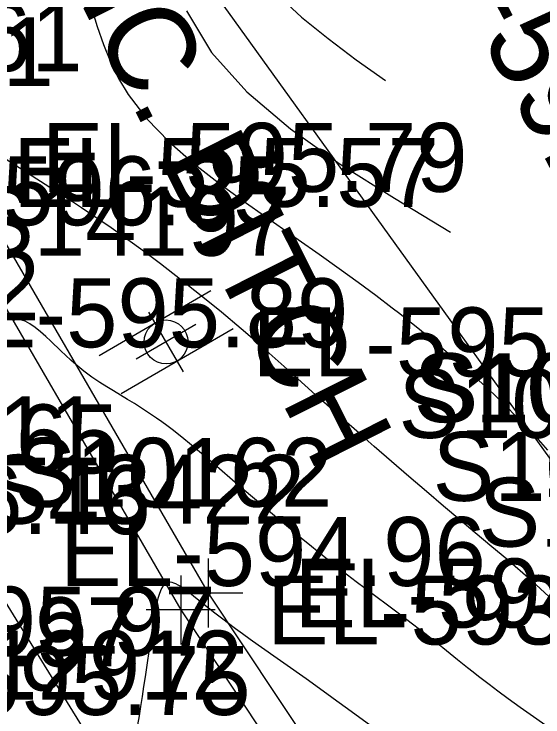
# Model space of a CAD drawing. Extents: x 1729869 to 1735532, y 648588 to 653771.
# Drawn here: x 1730598.32 to 1730628.98, y 652709.46 to 652750.22 of the extents above; entities that cross this region are included whole.
import ezdxf

# ---------------------------------------------------------------- set-up
doc = ezdxf.new("R2010")
doc.units = 0
for name, color, linetype in [('SURVEY - CENTERLINE - Preliminary', 7, 'Continuous'), ('SURVEY - CONTOURS - Index with Text', 7, 'Continuous'), ('SURVEY - CONTOURS - Intermediate with optional Text', 7, 'Continuous'), ('SURVEY - DRAINAGE - Pipes and Culverts Text', 7, 'Continuous'), ('SURVEY - DRAINAGE - Storm Sewer', 7, 'Continuous'), ('SURVEY - DTM - Breaklines', 7, 'Continuous'), ('SURVEY - DTM - Breaklines - Points - Elevations', 7, 'Continuous'), ('SURVEY - DTM - Breaklines - Points - Locators', 7, 'Continuous'), ('SURVEY - DTM - Breaklines - Points - Numbers', 7, 'Continuous'), ('SURVEY - MISCELLANEOUS - Bottom of MH and CB', 7, 'Continuous'), ('SURVEY - NON-TRANSPORTATION - Features - Points - Numbers', 7, 'Continuous'), ('SURVEY - TRAFFIC CONTROL - Signs - Points - Elevations', 7, 'Continuous'), ('SURVEY - TRAFFIC CONTROL - Signs - Points - Locators', 7, 'Continuous'), ('SURVEY - TRAFFIC CONTROL - Signs - Points - Numbers', 7, 'Continuous'), ('SURVEY - TRAFFIC CONTROL - Signs and Devices with Text', 7, 'Continuous'), ('SURVEY - TRANSPORTATION - Features', 7, 'Continuous'), ('SURVEY - TRANSPORTATION - Features - Points - Elevations', 7, 'Continuous'), ('SURVEY - TRANSPORTATION - Features - Points - Locators', 7, 'Continuous'), ('SURVEY - TRANSPORTATION - Features - Points - Numbers', 7, 'Continuous'), ('SURVEY - TRANSPORTATION - Roads', 7, 'Continuous'), ('SURVEY - TRANSPORTATION - Roads - Points - Elevations', 7, 'Continuous'), ('SURVEY - TRANSPORTATION - Roads - Points - Numbers', 7, 'Continuous')]:
    doc.layers.add(name, color=color, linetype=linetype)

msp = doc.modelspace()

# ---------------------------------------------------------------- linework, layer by layer
at = {"layer": 'SURVEY - CENTERLINE - Preliminary'}
msp.add_arc((1731014.278, 652965.128), 500, 201.11545, 220.70969, dxfattribs=at)
at = {"layer": 'SURVEY - CONTOURS - Index with Text'}
msp.add_lwpolyline([(1730629.161, 652708.964), (1730628.249, 652709.599), (1730627.662, 652710.013), (1730626.971, 652710.51), (1730626.372, 652710.95), (1730625.865, 652711.331), (1730625.555, 652711.567), (1730625.244, 652711.807), (1730624.931, 652712.051), (1730624.617, 652712.3), (1730624.025, 652712.774), (1730623.179, 652713.46), (1730622.59, 652713.93), (1730622.209, 652714.23), (1730621.817, 652714.533), (1730621.416, 652714.841), (1730620.584, 652715.472), (1730618.671, 652716.908), (1730618.162, 652717.293), (1730617.649, 652717.686), (1730617.133, 652718.087), (1730616.574, 652718.527), (1730616.015, 652718.975), (1730615.455, 652719.43), (1730614.896, 652719.888), (1730614.339, 652720.35), (1730613.31, 652721.212), (1730612.367, 652722.009), (1730611.43, 652722.81), (1730609.777, 652724.237), (1730609.191, 652724.739), (1730608.611, 652725.225), (1730608.042, 652725.69), (1730607.484, 652726.127), (1730607.181, 652726.355), (1730606.881, 652726.573), (1730606.585, 652726.783), (1730606.292, 652726.984), (1730606.002, 652727.178), (1730605.713, 652727.365), (1730605.299, 652727.626), (1730604.89, 652727.877), (1730604.084, 652728.366), (1730603.689, 652728.609), (1730603.3, 652728.857), (1730603.063, 652729.012), (1730602.829, 652729.172), (1730602.596, 652729.339), (1730602.363, 652729.513), (1730602.129, 652729.696), (1730601.895, 652729.891), (1730601.605, 652730.147), (1730601.314, 652730.416), (1730601.022, 652730.694), (1730600.444, 652731.249), (1730600.159, 652731.516), (1730599.843, 652731.798), (1730599.536, 652732.048), (1730599.241, 652732.255), (1730598.959, 652732.405), (1730598.695, 652732.488), (1730598.45, 652732.491), (1730598.399, 652732.48), (1730598.348, 652732.464), (1730598.29, 652732.438)], dxfattribs=at)
at = {"layer": 'SURVEY - CONTOURS - Intermediate with optional Text'}
for points in [[(1730613.612, 652751.337), (1730614.991, 652750.044), (1730616.525, 652748.796), (1730618.162, 652747.577), (1730619.851, 652746.373)], [(1730602.805, 652750.589), (1730603.141, 652749.503), (1730603.501, 652748.459), (1730603.906, 652747.454), (1730604.378, 652746.486), (1730604.939, 652745.55), (1730606.021, 652744.146), (1730607.316, 652742.811), (1730608.768, 652741.539), (1730610.322, 652740.323), (1730611.922, 652739.16), (1730614.784, 652737.15), (1730616.003, 652736.289), (1730617.166, 652735.46), (1730618.263, 652734.666), (1730619.29, 652733.909), (1730620.239, 652733.192), (1730620.688, 652732.846), (1730621.118, 652732.508), (1730621.536, 652732.174), (1730621.943, 652731.844), (1730622.346, 652731.512), (1730622.962, 652730.995), (1730623.621, 652730.433), (1730624.073, 652730.04), (1730624.921, 652729.287), (1730625.8, 652728.482), (1730626.69, 652727.635), (1730627.575, 652726.755), (1730628.436, 652725.85), (1730629.254, 652724.929)], [(1730608.321, 652750.412), (1730609.762, 652747.986), (1730611.809, 652745.716), (1730614.34, 652743.572), (1730617.235, 652741.522), (1730620.373, 652739.535), (1730623.631, 652737.579)], [(1730629.569, 652716.218), (1730628.596, 652717.11), (1730628.258, 652717.414), (1730627.825, 652717.799), (1730627.372, 652718.191), (1730626.894, 652718.598), (1730626.027, 652719.325), (1730625.05, 652720.141), (1730624.167, 652720.884), (1730623.219, 652721.687), (1730622.226, 652722.532), (1730621.21, 652723.402), (1730620.193, 652724.278), (1730619.195, 652725.143), (1730618.32, 652725.907), (1730617.462, 652726.662), (1730616.608, 652727.422), (1730615.805, 652728.144), (1730614.152, 652729.633), (1730613.293, 652730.399), (1730612.408, 652731.177), (1730611.492, 652731.965), (1730610.342, 652732.928), (1730609.163, 652733.889), (1730607.976, 652734.832), (1730606.801, 652735.739), (1730605.66, 652736.595), (1730604.574, 652737.384), (1730603.947, 652737.825), (1730603.347, 652738.238), (1730602.773, 652738.625), (1730602.225, 652738.988), (1730601.702, 652739.329), (1730600.88, 652739.857), (1730598.611, 652741.301), (1730597.863, 652741.784)], [(1730620.277, 652708.017), (1730617.653, 652709.936), (1730617.04, 652710.381), (1730616.454, 652710.803), (1730615.248, 652711.662), (1730612.471, 652713.626), (1730612.012, 652713.953), (1730611.571, 652714.27), (1730611.151, 652714.576), (1730610.755, 652714.869), (1730610.343, 652715.181), (1730609.96, 652715.479), (1730609.6, 652715.764), (1730608.846, 652716.371), (1730608.5, 652716.643), (1730608.357, 652716.752), (1730608.218, 652716.854), (1730608.083, 652716.948), (1730607.951, 652717.033), (1730607.824, 652717.108), (1730607.701, 652717.171), (1730607.586, 652717.219), (1730607.476, 652717.252), (1730607.37, 652717.269), (1730607.271, 652717.267), (1730607.178, 652717.243), (1730607.091, 652717.197), (1730606.986, 652717.096), (1730606.892, 652716.954), (1730606.808, 652716.775), (1730606.732, 652716.563), (1730606.663, 652716.321), (1730606.599, 652716.055), (1730606.552, 652715.836), (1730606.507, 652715.606), (1730606.463, 652715.366), (1730606.378, 652714.856), (1730606.254, 652714.056), (1730605.918, 652711.786), (1730605.832, 652711.214), (1730605.742, 652710.634), (1730605.653, 652710.07), (1730605.564, 652709.524), (1730605.477, 652709.001)]]:
    msp.add_lwpolyline(points, dxfattribs=at)
at = {"layer": 'SURVEY - DRAINAGE - Storm Sewer'}
msp.add_line((1730596.591, 652770.017), (1730765.053, 652535.79), dxfattribs=at)
at = {"layer": 'SURVEY - DTM - Breaklines'}
msp.add_lwpolyline([(1730587.774, 652756.33), (1730594.925, 652741.91), (1730609.577, 652716.644), (1730625.689, 652692.371), (1730643.455, 652668.78), (1730662.354, 652646.079), (1730682.257, 652624.222), (1730702.707, 652602.668), (1730723.576, 652581.257), (1730744.651, 652559.957), (1730765.85, 652538.806), (1730769.397, 652535.272), (1730794.44, 652510.116), (1730815.612, 652488.907), (1730836.832, 652467.723), (1730858.033, 652446.55), (1730879.263, 652425.34), (1730900.421, 652404.063), (1730921.638, 652382.868), (1730942.829, 652361.634), (1730964.104, 652340.505), (1730985.371, 652319.345), (1731006.623, 652298.196)], dxfattribs=at)
at = {"layer": 'SURVEY - DTM - Breaklines - Points - Locators'}
for p, q in [((1730609.577, 652718.644), (1730609.577, 652714.644)), ((1730611.577, 652716.644), (1730607.577, 652716.644))]:
    msp.add_line(p, q, dxfattribs=at)
at = {"layer": 'SURVEY - TRAFFIC CONTROL - Signs - Points - Locators'}
for p, q in [((1730608.141, 652729.479), (1730606.127, 652732.935)), ((1730608.862, 652732.214), (1730605.406, 652730.2))]:
    msp.add_line(p, q, dxfattribs=at)
at = {"layer": 'SURVEY - TRAFFIC CONTROL - Signs and Devices with Text'}
for p, q in [((1730603.254, 652730.419), (1730609.734, 652734.193)), ((1730604.534, 652728.221), (1730611.014, 652731.995))]:
    msp.add_line(p, q, dxfattribs=at)
msp.add_circle((1730607.134, 652731.207), 1.272, dxfattribs=at)
at = {"layer": 'SURVEY - TRANSPORTATION - Features'}
msp.add_lwpolyline([(1730586.183, 652757.164), (1730586.107, 652755.473), (1730593.264, 652741.041), (1730607.983, 652715.659), (1730624.177, 652691.263), (1730642.02, 652667.638), (1730661.035, 652644.941), (1730680.984, 652623.035), (1730701.463, 652601.45), (1730722.34, 652580.032), (1730743.41, 652558.728), (1730764.612, 652537.574), (1730768.158, 652534.04), (1730793.207, 652508.887), (1730814.38, 652487.676), (1730835.6, 652466.493), (1730856.805, 652445.317)], dxfattribs=at)
at = {"layer": 'SURVEY - TRANSPORTATION - Features - Points - Locators'}
for p, q in [((1730607.983, 652717.659), (1730607.983, 652713.659)), ((1730609.983, 652715.659), (1730605.983, 652715.659))]:
    msp.add_line(p, q, dxfattribs=at)
at = {"layer": 'SURVEY - TRANSPORTATION - Roads'}
msp.add_lwpolyline([(1730577.92, 652752.401), (1730584.31, 652739.971), (1730588.013, 652732.895), (1730595.985, 652719.052), (1730604.38, 652705.464), (1730609.949, 652697.178), (1730613.291, 652692.208), (1730616.715, 652687.295), (1730623.793, 652677.63), (1730629.699, 652669.583), (1730639.645, 652657.086), (1730649.968, 652644.895), (1730655.188, 652638.852), (1730664.516, 652628.441), (1730665.849, 652626.954), (1730671.279, 652621.097), (1730672.641, 652619.637), (1730679.453, 652612.336)], dxfattribs=at)

# ---------------------------------------------------------------- texts
at = {"layer": 'SURVEY - DRAINAGE - Pipes and Culverts Text'}
msp.add_text('CONC. DITCH', height=5, rotation=296.7482, dxfattribs=at).set_placement((1730596.235, 652762.646))
at = {"layer": 'SURVEY - DTM - Breaklines - Points - Elevations'}
for s, p in [('EL-595.79', (1730599.925, 652739.91)), ('EL-594.13', (1730614.577, 652714.644))]:
    msp.add_text(s, height=4, dxfattribs=at).set_placement(p)
at = {"layer": 'SURVEY - DTM - Breaklines - Points - Numbers'}
for s, p in [('S10161', (1730583.843, 652746.91)), ('S10814', (1730621.662, 652726.55)), ('S10813', (1730620.609, 652725.636)), ('S10812', (1730622.588, 652721.986)), ('S10162', (1730598.337, 652721.644))]:
    msp.add_text(s, height=4, dxfattribs=at).set_placement(p)
at = {"layer": 'SURVEY - MISCELLANEOUS - Bottom of MH and CB'}
msp.add_text('BOT-591.44', height=5, rotation=297.6881, dxfattribs=at).set_placement((1730617.983, 652763.013))
at = {"layer": 'SURVEY - NON-TRANSPORTATION - Features - Points - Numbers'}
for s, p in [('S10790', (1730621.489, 652726.55)), ('S10791', (1730625.256, 652719.333))]:
    msp.add_text(s, height=4, dxfattribs=at).set_placement(p)
at = {"layer": 'SURVEY - TRAFFIC CONTROL - Signs - Points - Elevations'}
msp.add_text('EL-595.46', height=4, dxfattribs=at).set_placement((1730612.134, 652729.207))
at = {"layer": 'SURVEY - TRAFFIC CONTROL - Signs - Points - Numbers'}
msp.add_text('S14197', height=4, dxfattribs=at).set_placement((1730595.894, 652736.207))
at = {"layer": 'SURVEY - TRANSPORTATION - Features - Points - Elevations'}
for s, p in [('EL-595.57', (1730598.264, 652739.041)), ('EL-593.90', (1730612.983, 652713.659)), ('EL-595.97', (1730580.796, 652712.39))]:
    msp.add_text(s, height=4, dxfattribs=at).set_placement(p)
at = {"layer": 'SURVEY - TRANSPORTATION - Features - Points - Numbers'}
for s, p in [('S13421', (1730582.182, 652746.041)), ('S13422', (1730596.743, 652720.659))]:
    msp.add_text(s, height=4, dxfattribs=at).set_placement(p)
at = {"layer": 'SURVEY - TRANSPORTATION - Roads - Points - Elevations'}
for s, p in [('EL-596.35', (1730589.31, 652737.971)), ('EL-597.22', (1730575.123, 652732.463)), ('EL-595.89', (1730593.013, 652730.895)), ('EL-596.65', (1730579.685, 652723.582)), ('EL-596.46', (1730581.562, 652720.058)), ('EL-594.96', (1730600.985, 652717.052)), ('EL-595.97', (1730585.318, 652713.008)), ('EL-595.75', (1730587.348, 652709.57))]:
    msp.add_text(s, height=4, dxfattribs=at).set_placement(p)
at = {"layer": 'SURVEY - TRANSPORTATION - Roads - Points - Numbers'}
for s, p in [('S12911', (1730584.903, 652724.052)), ('S12912', (1730593.14, 652710.464))]:
    msp.add_text(s, height=4, dxfattribs=at).set_placement(p)

doc.saveas('drawing.dxf')
